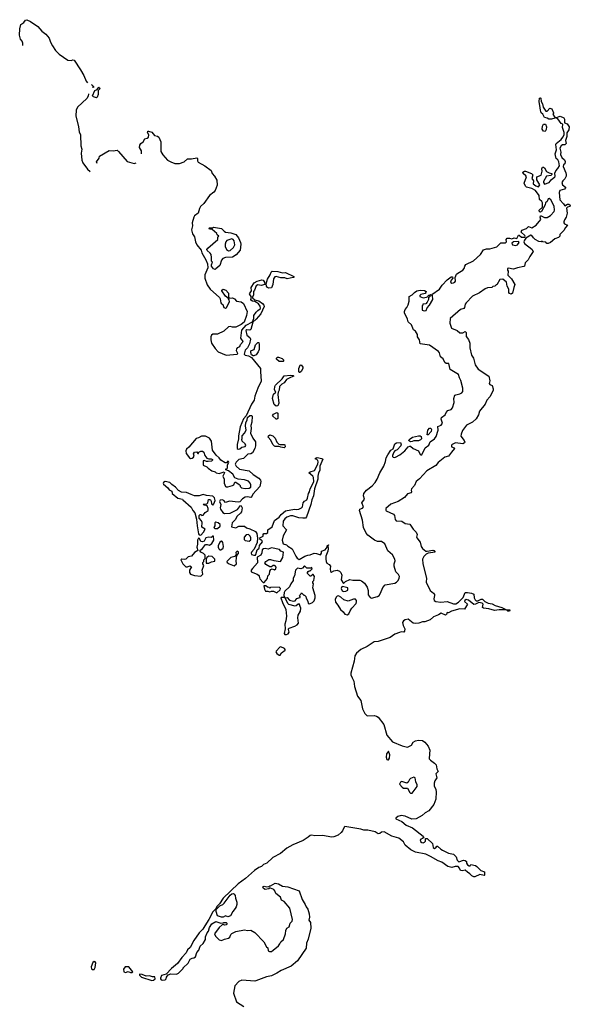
# Model space of a CAD drawing. Extents: x 2293139 to 2515392, y 824115 to 1006937.
# Tile 327 of 417: x 2430925 to 2437882, y 844713 to 857149. Entities that reach past the tile are written whole.
import ezdxf

# ---------------------------------------------------------------- set-up
doc = ezdxf.new("R2010")
doc.units = 0

msp = doc.modelspace()

# ---------------------------------------------------------------- linework, layer by layer
at = {"layer": '0CON10XD'}
for points in [[(2430964, 856825), (2430964, 856854), (2430957, 856877), (2430937, 856905), (2430925, 856955), (2430926, 857035), (2430942, 857088), (2430978, 857112), (2430997, 857143), (2431015, 857149), (2431064, 857125), (2431153, 857065), (2431204, 857004), (2431255, 856968), (2431300, 856915), (2431314, 856864), (2431338, 856818), (2431380, 856760), (2431425, 856715), (2431535, 856640), (2431575, 856633), (2431596, 856644), (2431615, 856637), (2431694, 856514), (2431734, 856445), (2431765, 856375), (2431784, 856353)], [(2431830, 856329), (2431835, 856328), (2431858, 856305), (2431860, 856295), (2431847, 856297)], [(2431895, 856164), (2431858, 856175), (2431844, 856186), (2431874, 856256), (2431905, 856268), (2431925, 856298), (2431935, 856288), (2431936, 856275), (2431919, 856255), (2431918, 856205), (2431905, 856172), (2431895, 856164)], [(2431793, 856211), (2431792, 856185), (2431773, 856155), (2431654, 856046), (2431637, 856005), (2431633, 855935), (2431669, 855795), (2431676, 855735), (2431693, 855695), (2431698, 855555), (2431709, 855515), (2431701, 855465), (2431712, 855375), (2431722, 855342), (2431782, 855262), (2431818, 855234)], [(2437611, 855891), (2437590, 855905), (2437555, 855913), (2437534, 855954), (2437514, 855975), (2437504, 856005), (2437503, 856035), (2437487, 856115), (2437495, 856158), (2437505, 856162), (2437509, 856159), (2437514, 856114), (2437530, 856085), (2437538, 856045), (2437575, 855992), (2437588, 855992), (2437625, 856030), (2437650, 856025), (2437670, 855975), (2437670, 855965), (2437660, 855955), (2437684, 855924), (2437700, 855915), (2437686, 855904), (2437645, 855894), (2437611, 855891)], [(2433910, 850395), (2433928, 850452), (2433950, 850475), (2433954, 850506), (2433992, 850555), (2433988, 850568), (2433975, 850580), (2433965, 850580), (2433960, 850605), (2434000, 850625), (2434003, 850647), (2434012, 850658), (2434045, 850660), (2434059, 850671), (2434062, 850705), (2434116, 850745), (2434147, 850823), (2434203, 850865), (2434230, 850900), (2434284, 850946), (2434397, 850967), (2434425, 850962), (2434452, 850968), (2434485, 850982), (2434498, 850995), (2434507, 851045), (2434525, 851067), (2434552, 851085), (2434563, 851105), (2434574, 851165), (2434586, 851185), (2434594, 851225), (2434630, 851285), (2434640, 851315), (2434638, 851365), (2434630, 851385), (2434580, 851425), (2434595, 851438), (2434650, 851455), (2434692, 851535), (2434697, 851565), (2434692, 851582), (2434675, 851600), (2434665, 851600), (2434665, 851610), (2434685, 851618), (2434745, 851608), (2434757, 851597), (2434718, 851512), (2434716, 851455), (2434701, 851425), (2434693, 851385), (2434694, 851345), (2434652, 851225), (2434637, 851135), (2434618, 851085), (2434606, 851024), (2434551, 850869), (2434535, 850852), (2434505, 850852), (2434453, 850857), (2434375, 850881), (2434346, 850884), (2434302, 850865), (2434274, 850846), (2434254, 850815), (2434250, 850755), (2434298, 850705), (2434255, 850630), (2434241, 850575), (2434255, 850530), (2434295, 850518), (2434315, 850498), (2434370, 850465), (2434413, 850373), (2434430, 850350), (2434455, 850332), (2434530, 850375), (2434565, 850388), (2434595, 850390), (2434645, 850410), (2434677, 850407), (2434725, 850390), (2434737, 850413), (2434740, 850435), (2434786, 850454), (2434810, 850485), (2434810, 850505), (2434828, 850518), (2434828, 850512), (2434820, 850510), (2434822, 850465), (2434817, 850437), (2434792, 850375), (2434793, 850337), (2434798, 850305), (2434808, 850285), (2434836, 850266), (2434852, 850245), (2434848, 850215), (2434851, 850181), (2434865, 850172), (2434893, 850187), (2434935, 850198), (2434965, 850184), (2434981, 850165), (2434994, 850135), (2434987, 850075), (2435015, 850030), (2435040, 850055), (2435095, 850077), (2435135, 850069), (2435225, 850070), (2435245, 850062), (2435282, 850032), (2435315, 849982), (2435330, 849940), (2435328, 849885), (2435355, 849851), (2435372, 849842), (2435445, 849862), (2435466, 849875), (2435485, 849904), (2435513, 849977), (2435545, 850011), (2435665, 850034), (2435685, 850043), (2435707, 850065), (2435722, 850095), (2435724, 850115), (2435711, 850141), (2435676, 850176), (2435658, 850248), (2435655, 850275), (2435669, 850315), (2435665, 850336), (2435635, 850389), (2435575, 850439), (2435539, 850529), (2435495, 850559), (2435445, 850558), (2435409, 850575), (2435325, 850638), (2435305, 850662), (2435271, 850735), (2435258, 850828), (2435221, 850949), (2435225, 850965), (2435255, 850978), (2435268, 850995), (2435249, 851045), (2435282, 851095), (2435269, 851135), (2435275, 851165), (2435306, 851205), (2435379, 851261), (2435418, 851302), (2435444, 851346), (2435477, 851425), (2435528, 851512), (2435549, 851569), (2435557, 851615), (2435575, 851654), (2435615, 851712), (2435645, 851730), (2435665, 851792), (2435685, 851803), (2435737, 851807), (2435745, 851780), (2435740, 851765), (2435695, 851716), (2435666, 851704), (2435652, 851688), (2435634, 851645), (2435634, 851634), (2435645, 851624), (2435655, 851620), (2435674, 851624), (2435729, 851655), (2435791, 851705), (2435835, 851753), (2435855, 851763), (2435865, 851761), (2435895, 851733), (2435964, 851704), (2435987, 851657), (2435995, 851652), (2436006, 851655), (2436050, 851740), (2436094, 851775), (2436111, 851819), (2436165, 851855), (2436187, 851885), (2436213, 851965), (2436209, 852011), (2436252, 852028), (2436268, 852052), (2436251, 852105), (2436253, 852125), (2436300, 852160), (2436315, 852190), (2436335, 852214), (2436375, 852226), (2436393, 852245), (2436417, 852313), (2436411, 852365), (2436422, 852405), (2436435, 852413), (2436488, 852422), (2436510, 852435), (2436526, 852454), (2436525, 852495), (2436501, 852591), (2436482, 852625), (2436468, 852668), (2436365, 852731), (2436347, 852805), (2436315, 852808), (2436295, 852821), (2436274, 852864), (2436242, 852892), (2436230, 852940), (2436219, 852959), (2436105, 853039), (2435987, 853057), (2435977, 853105), (2435952, 853145), (2435950, 853175), (2435928, 853215), (2435902, 853232), (2435877, 853297), (2435834, 853334), (2435826, 853365), (2435789, 853445), (2435789, 853465), (2435798, 853488), (2435819, 853515), (2435833, 853547), (2435847, 853595), (2435848, 853655), (2435886, 853674), (2435913, 853705), (2435945, 853724), (2435985, 853734), (2436039, 853729), (2436060, 853715), (2436058, 853702), (2436047, 853693), (2435995, 853678), (2435980, 853665), (2435980, 853655), (2436003, 853643), (2436025, 853638), (2436067, 853643), (2436088, 853652), (2436092, 853668), (2436105, 853670), (2436115, 853680), (2436120, 853675), (2436118, 853662), (2436090, 853635), (2436090, 853615), (2436075, 853580), (2436055, 853560), (2436020, 853555), (2436020, 853545), (2436010, 853535), (2436012, 853482), (2436035, 853472), (2436060, 853475), (2436072, 853508), (2436105, 853542), (2436147, 853615), (2436140, 853665), (2436132, 853678), (2436229, 853745), (2436264, 853796), (2436327, 853865), (2436375, 853902), (2436393, 853903), (2436398, 853885), (2436375, 853860), (2436368, 853835), (2436385, 853823), (2436405, 853824), (2436422, 853835), (2436430, 853845), (2436427, 853893), (2436446, 853935), (2436461, 853949), (2436526, 853984), (2436540, 854005), (2436548, 854035), (2436564, 854056), (2436658, 854102), (2436746, 854185), (2436787, 854243), (2436825, 854254), (2436865, 854256), (2436955, 854282), (2437005, 854330), (2437065, 854332), (2437076, 854345), (2437073, 854375), (2437085, 854388), (2437115, 854391), (2437145, 854383), (2437175, 854392), (2437205, 854387), (2437226, 854426), (2437236, 854426), (2437265, 854404), (2437306, 854404), (2437311, 854415), (2437307, 854425), (2437263, 854465), (2437271, 854489), (2437328, 854512), (2437355, 854537), (2437395, 854522), (2437450, 854555), (2437512, 854625), (2437503, 854655), (2437505, 854670), (2437515, 854672), (2437555, 854649), (2437588, 854652), (2437633, 854677), (2437678, 854725), (2437684, 854745), (2437679, 854795), (2437636, 854876), (2437615, 854890), (2437604, 854886), (2437591, 854855), (2437570, 854835), (2437565, 854812), (2437518, 854728), (2437505, 854720), (2437492, 854722), (2437490, 854745), (2437529, 854781), (2437532, 854835), (2437522, 854855), (2437495, 854880), (2437488, 854928), (2437441, 854991), (2437398, 855018), (2437330, 855035), (2437318, 855045), (2437300, 855085), (2437328, 855165), (2437319, 855179), (2437288, 855205), (2437283, 855225), (2437305, 855238), (2437317, 855237), (2437390, 855205), (2437408, 855188), (2437398, 855145), (2437418, 855115), (2437413, 855075), (2437445, 855050), (2437482, 855038), (2437497, 855065), (2437460, 855125), (2437460, 855165), (2437513, 855187), (2437528, 855235), (2437523, 855267), (2437530, 855285), (2437545, 855288), (2437555, 855280), (2437581, 855231), (2437614, 855214), (2437650, 855205), (2437650, 855195), (2437635, 855182), (2437582, 855175), (2437544, 855106), (2437543, 855093), (2437555, 855070), (2437615, 855092), (2437642, 855128), (2437688, 855165), (2437692, 855175), (2437688, 855212), (2437698, 855242), (2437725, 855268), (2437746, 855305), (2437738, 855355), (2437725, 855380), (2437705, 855398), (2437694, 855436), (2437692, 855455), (2437706, 855505), (2437698, 855575), (2437704, 855586), (2437765, 855637), (2437789, 855665), (2437804, 855695), (2437803, 855725), (2437784, 855786), (2437788, 855828), (2437765, 855838), (2437725, 855898), (2437710, 855905), (2437710, 855915), (2437755, 855932), (2437799, 855909), (2437808, 855895), (2437810, 855845), (2437844, 855834), (2437867, 855795), (2437862, 855758), (2437840, 855720), (2437839, 855675), (2437822, 855625), (2437830, 855585), (2437812, 855568), (2437785, 855567), (2437765, 855557), (2437750, 855525), (2437762, 855475), (2437758, 855445), (2437775, 855408), (2437810, 855380), (2437818, 855358), (2437815, 855330), (2437798, 855315), (2437792, 855295), (2437827, 855217), (2437831, 855195), (2437830, 855175), (2437815, 855140), (2437786, 855114), (2437776, 855094), (2437783, 855065), (2437822, 855035), (2437823, 855025), (2437811, 855009), (2437750, 854990), (2437742, 854968), (2437751, 854875), (2437798, 854825), (2437815, 854800), (2437845, 854818), (2437865, 854818), (2437882, 854805), (2437875, 854788), (2437845, 854782), (2437833, 854767), (2437842, 854705), (2437832, 854655), (2437809, 854621), (2437800, 854595), (2437800, 854585), (2437811, 854571), (2437848, 854555), (2437820, 854525), (2437800, 854485), (2437752, 854438), (2437750, 854415), (2437735, 854400), (2437685, 854382), (2437632, 854335), (2437604, 854324), (2437584, 854324), (2437575, 854340), (2437535, 854343), (2437525, 854350), (2437515, 854344), (2437485, 854348), (2437438, 854375), (2437416, 854395), (2437397, 854425), (2437385, 854429), (2437321, 854389), (2437304, 854366), (2437297, 854345), (2437302, 854322), (2437395, 854252), (2437415, 854220), (2437371, 854159), (2437351, 854115), (2437313, 854077), (2437302, 854038), (2437295, 854030), (2437215, 854017), (2437165, 854000), (2437141, 854001), (2437105, 854012), (2437090, 854005), (2437090, 853985), (2437098, 853975), (2437093, 853923), (2437138, 853878), (2437182, 853805), (2437168, 853768)], [(2437565, 855738), (2437545, 855740), (2437528, 855765), (2437530, 855805), (2437545, 855830), (2437568, 855828), (2437580, 855795), (2437579, 855761), (2437565, 855738)], [(2432466, 855456), (2432465, 855495), (2432440, 855535), (2432442, 855565), (2432456, 855585), (2432485, 855605), (2432505, 855644), (2432535, 855651), (2432552, 855665), (2432556, 855695), (2432540, 855725), (2432545, 855740), (2432555, 855742), (2432595, 855730), (2432628, 855685), (2432665, 855679), (2432685, 855665), (2432709, 855605), (2432708, 855485), (2432734, 855444), (2432795, 855375), (2432835, 855352), (2432885, 855335), (2432945, 855332), (2433002, 855355), (2433045, 855392), (2433095, 855391), (2433165, 855404), (2433172, 855395), (2433170, 855365), (2433180, 855350), (2433264, 855305), (2433345, 855245), (2433357, 855205), (2433386, 855175), (2433415, 855124), (2433422, 855058), (2433396, 854994), (2433379, 854971), (2433323, 854927), (2433251, 854829), (2433210, 854790), (2433196, 854765), (2433179, 854705), (2433135, 854673), (2433124, 854655), (2433105, 854585), (2433110, 854545), (2433097, 854495), (2433109, 854445), (2433133, 854405), (2433148, 854345), (2433165, 854304), (2433218, 854238), (2433226, 854205), (2433279, 854115), (2433300, 854065), (2433302, 854015), (2433266, 853925), (2433264, 853884), (2433295, 853800), (2433332, 853745), (2433450, 853640), (2433459, 853625), (2433465, 853574), (2433475, 853562), (2433494, 853554), (2433505, 853516), (2433525, 853506), (2433538, 853515), (2433578, 853585), (2433572, 853612), (2433560, 853630), (2433525, 853658), (2433478, 853725), (2433478, 853735), (2433495, 853746), (2433528, 853735), (2433563, 853695), (2433562, 853652), (2433572, 853632), (2433615, 853636), (2433638, 853625), (2433666, 853596), (2433725, 853587), (2433755, 853563), (2433798, 853465), (2433792, 853415), (2433762, 853328), (2433725, 853301), (2433655, 853264), (2433615, 853264), (2433584, 853274), (2433565, 853270), (2433506, 853214), (2433425, 853179), (2433364, 853176), (2433349, 853165), (2433341, 853145), (2433342, 853105), (2433351, 853065), (2433395, 852998), (2433435, 852956), (2433535, 852911), (2433675, 852923), (2433683, 852935), (2433666, 852965), (2433670, 852990), (2433682, 853008), (2433705, 853020), (2433716, 853045), (2433749, 853085), (2433721, 853125), (2433732, 853228), (2433789, 853291), (2433868, 853332), (2433884, 853375), (2433884, 853415), (2433914, 853456), (2433933, 853477), (2433964, 853496), (2433969, 853505), (2433962, 853532), (2433941, 853561), (2433918, 853578), (2433895, 853590), (2433865, 853593), (2433848, 853605), (2433844, 853615), (2433853, 853645), (2433828, 853685), (2433856, 853724), (2433852, 853765), (2433889, 853825), (2433924, 853846), (2433985, 853864), (2434001, 853861), (2434020, 853835), (2434022, 853805), (2433975, 853792), (2433935, 853801), (2433913, 853787), (2433894, 853735), (2433879, 853715), (2433879, 853675), (2433867, 853645), (2433868, 853635), (2433895, 853610), (2433945, 853599), (2433995, 853564), (2434012, 853545), (2434013, 853527), (2433973, 853435), (2433915, 853366), (2433872, 853328), (2433844, 853236), (2433835, 853228), (2433795, 853231), (2433782, 853225), (2433797, 853165), (2433834, 853134), (2433842, 853115), (2433830, 853055), (2433803, 853005), (2433776, 852975), (2433763, 852925), (2433774, 852914), (2433815, 852902), (2433853, 852883), (2433970, 852745), (2433967, 852705), (2433976, 852585), (2433934, 852495), (2433898, 852395), (2433888, 852342), (2433856, 852295), (2433785, 852145), (2433755, 852109), (2433713, 852005), (2433691, 851895), (2433690, 851855), (2433672, 851785), (2433675, 851735), (2433685, 851726), (2433705, 851729), (2433731, 851749), (2433775, 851760), (2433782, 851772), (2433775, 851793), (2433737, 851825), (2433731, 851845), (2433735, 851860), (2433738, 851892), (2433767, 851925), (2433788, 851965), (2433778, 852018), (2433782, 852058), (2433798, 852095), (2433802, 852125), (2433835, 852149), (2433855, 852150), (2433861, 852141), (2433859, 852065), (2433848, 852025), (2433851, 851985), (2433842, 851925), (2433871, 851865), (2433905, 851816), (2433904, 851765), (2433897, 851735), (2433865, 851678), (2433845, 851667), (2433809, 851661), (2433755, 851607), (2433695, 851593), (2433661, 851559), (2433650, 851535), (2433661, 851511), (2433702, 851472), (2433825, 851453), (2433876, 851406), (2433948, 851358), (2433966, 851335), (2433971, 851315), (2433958, 851252), (2433872, 851158), (2433855, 851118), (2433844, 851114), (2433805, 851122), (2433775, 851120), (2433741, 851099), (2433705, 851061), (2433685, 851056), (2433575, 851069), (2433525, 851050), (2433503, 851075), (2433485, 851086), (2433460, 851080), (2433452, 851062), (2433467, 851025), (2433459, 850985), (2433463, 850965), (2433493, 850923), (2433515, 850912), (2433585, 850916), (2433676, 850964), (2433715, 851012), (2433725, 851008), (2433736, 850984), (2433730, 850935), (2433717, 850915), (2433673, 850877), (2433648, 850832), (2433608, 850795), (2433603, 850743), (2433655, 850733), (2433695, 850751), (2433765, 850753), (2433793, 850733), (2433835, 850720), (2433906, 850686), (2433920, 850660), (2433932, 850602), (2433927, 850545), (2433890, 850460), (2433854, 850425), (2433851, 850411), (2433856, 850396), (2433885, 850387), (2433905, 850388), (2433910, 850395)], [(2431903, 855335), (2431898, 855355), (2431929, 855401), (2431935, 855425), (2432055, 855496), (2432105, 855493), (2432155, 855502), (2432176, 855486), (2432285, 855358), (2432373, 855333), (2432397, 855343)], [(2433395, 853996), (2433375, 854002), (2433350, 854035), (2433347, 854053), (2433360, 854085), (2433348, 854098), (2433350, 854145), (2433343, 854183), (2433331, 854201), (2433293, 854235), (2433291, 854245), (2433303, 854265), (2433430, 854375), (2433430, 854405), (2433440, 854415), (2433422, 854432), (2433415, 854450), (2433358, 854498), (2433322, 854505), (2433320, 854515), (2433325, 854520), (2433365, 854520), (2433375, 854530), (2433475, 854514), (2433507, 854477), (2433526, 854466), (2433595, 854459), (2433657, 854437), (2433688, 854395), (2433715, 854337), (2433719, 854315), (2433711, 854239), (2433662, 854178), (2433615, 854148), (2433525, 854144), (2433492, 854135), (2433476, 854114), (2433454, 854045), (2433405, 854002), (2433395, 853996)], [(2433565, 854230), (2433585, 854233), (2433629, 854271), (2433644, 854306), (2433636, 854355), (2433622, 854372), (2433605, 854380), (2433541, 854359), (2433530, 854345), (2433522, 854315), (2433522, 854285), (2433538, 854248), (2433565, 854230)], [(2437195, 854299), (2437215, 854304), (2437236, 854335), (2437228, 854348), (2437165, 854343), (2437143, 854325), (2437150, 854305), (2437195, 854299)], [(2434075, 853757), (2434058, 853765), (2434042, 853785), (2434040, 853815), (2434058, 853872), (2434090, 853925), (2434101, 853959), (2434115, 853972), (2434185, 853970), (2434245, 853950), (2434285, 853958), (2434390, 853905), (2434388, 853895), (2434379, 853891), (2434305, 853876), (2434275, 853889), (2434225, 853890), (2434165, 853906), (2434148, 853902), (2434132, 853878), (2434123, 853805), (2434105, 853764), (2434075, 853757)], [(2437168, 853768), (2437154, 853696), (2437135, 853684), (2437115, 853690), (2437104, 853705), (2437104, 853745), (2437086, 853785), (2437076, 853836), (2437032, 853872), (2436991, 853869), (2436955, 853800), (2436945, 853800), (2436928, 853782), (2436905, 853780), (2436892, 853768), (2436835, 853763), (2436808, 853752), (2436735, 853699), (2436645, 853658), (2436565, 853574), (2436554, 853555), (2436547, 853515), (2436538, 853502), (2436495, 853489), (2436364, 853376), (2436360, 853315), (2436381, 853251), (2436455, 853224), (2436486, 853196), (2436526, 853194), (2436555, 853210), (2436567, 853197), (2436568, 853148), (2436595, 853110), (2436612, 853062), (2436615, 853005), (2436635, 852912), (2436658, 852875), (2436682, 852792), (2436717, 852737), (2436853, 852645), (2436864, 852586), (2436856, 852555), (2436865, 852540), (2436895, 852530), (2436908, 852485), (2436908, 852465), (2436866, 852385), (2436829, 852345), (2436808, 852295), (2436734, 852205), (2436721, 852159), (2436693, 852107), (2436645, 852064), (2436570, 852030), (2436521, 851959), (2436503, 851915), (2436500, 851890), (2436543, 851835), (2436551, 851815), (2436546, 851805), (2436525, 851793), (2436430, 851805), (2436391, 851785), (2436380, 851775), (2436380, 851755), (2436415, 851742), (2436420, 851735), (2436380, 851685), (2436345, 851638), (2436295, 851625), (2436214, 851556), (2436185, 851519), (2436068, 851452), (2435975, 851350), (2435934, 851316), (2435915, 851267), (2435874, 851225), (2435871, 851205), (2435877, 851185), (2435872, 851175), (2435825, 851159), (2435786, 851115), (2435708, 851062), (2435615, 851030), (2435552, 850975), (2435550, 850955), (2435556, 850945), (2435649, 850905), (2435662, 850885), (2435671, 850835), (2435681, 850821), (2435754, 850814), (2435795, 850784), (2435855, 850778), (2435895, 850716), (2435936, 850675), (2435948, 850645), (2435940, 850615), (2435944, 850605), (2435985, 850552), (2435999, 850495), (2436015, 850471), (2436057, 850437), (2436075, 850436), (2436145, 850451), (2436160, 850445), (2436174, 850425), (2436085, 850411), (2436060, 850400), (2436030, 850370), (2436016, 850335), (2436021, 850275), (2436065, 850095), (2436061, 850045), (2436111, 849941), (2436155, 849905), (2436165, 849890), (2436168, 849875), (2436156, 849835), (2436163, 849813), (2436182, 849802), (2436245, 849791), (2436325, 849800), (2436405, 849771), (2436435, 849772), (2436468, 849792), (2436529, 849851), (2436553, 849915), (2436584, 849916), (2436635, 849906), (2436665, 849892), (2436669, 849845), (2436682, 849822), (2436695, 849811), (2436715, 849809), (2436755, 849830), (2436775, 849830), (2436802, 849802), (2436845, 849779), (2436895, 849772), (2436932, 849752), (2437016, 849726), (2437068, 849698), (2437117, 849697), (2437120, 849685), (2437115, 849680), (2437095, 849677), (2437080, 849690), (2437064, 849694), (2436985, 849694), (2436925, 849686), (2436855, 849708), (2436785, 849718), (2436771, 849725), (2436781, 849765), (2436770, 849780), (2436725, 849790), (2436685, 849766), (2436665, 849764), (2436596, 849816), (2436565, 849827), (2436548, 849815), (2436545, 849802), (2436583, 849765), (2436545, 849703), (2436485, 849708), (2436382, 849678), (2436345, 849656), (2436325, 849660), (2436320, 849635), (2436305, 849626), (2436252, 849652), (2436218, 849632), (2436155, 849609), (2436112, 849568), (2436046, 849544), (2436015, 849544), (2435970, 849525), (2435925, 849522), (2435898, 849528), (2435835, 849579), (2435795, 849571), (2435774, 849555), (2435763, 849535), (2435769, 849499), (2435790, 849455), (2435788, 849425), (2435778, 849412), (2435745, 849416), (2435725, 849411), (2435665, 849387), (2435605, 849348), (2435455, 849297), (2435405, 849292), (2435315, 849232), (2435234, 849196), (2435181, 849149), (2435161, 849115), (2435153, 849045), (2435110, 848895), (2435110, 848875), (2435128, 848838), (2435146, 848795), (2435154, 848725), (2435195, 848605), (2435235, 848549), (2435258, 848445), (2435285, 848387), (2435315, 848357), (2435405, 848359), (2435435, 848353), (2435455, 848341), (2435525, 848245), (2435564, 848114), (2435635, 848028), (2435756, 847976), (2435825, 847962), (2435875, 847984), (2435897, 848023), (2435925, 848041), (2435965, 848049), (2436015, 848043), (2436045, 848025), (2436085, 847975), (2436109, 847925), (2436102, 847875), (2436100, 847815), (2436115, 847795), (2436165, 847760), (2436186, 847736), (2436195, 847688), (2436212, 847655), (2436184, 847625), (2436197, 847575), (2436171, 847535), (2436164, 847505), (2436163, 847473), (2436184, 847424), (2436189, 847395), (2436185, 847305), (2436158, 847235), (2436094, 847156), (2436049, 847131), (2436012, 847098), (2435935, 847057), (2435880, 847050), (2435798, 847088), (2435745, 847099), (2435703, 847085), (2435680, 847065), (2435678, 847055), (2435755, 847023), (2435807, 846977), (2435890, 846940), (2436023, 846835), (2436032, 846818), (2436015, 846809), (2435995, 846798), (2435987, 846785), (2435991, 846771), (2436005, 846757), (2436025, 846754), (2436040, 846760), (2436052, 846775), (2436052, 846808), (2436075, 846806), (2436142, 846745), (2436151, 846695), (2436165, 846679), (2436185, 846688), (2436195, 846710), (2436205, 846710), (2436245, 846672), (2436269, 846659), (2436345, 846624), (2436405, 846609), (2436439, 846575), (2436454, 846534), (2436475, 846512), (2436535, 846534), (2436555, 846530), (2436572, 846515), (2436572, 846495), (2436582, 846475), (2436605, 846460), (2436618, 846462), (2436625, 846478), (2436685, 846467), (2436703, 846455), (2436752, 846402), (2436798, 846385), (2436800, 846345), (2436795, 846340), (2436738, 846352), (2436675, 846322), (2436665, 846323), (2436638, 846335), (2436613, 846363), (2436582, 846382), (2436555, 846408), (2436515, 846400), (2436494, 846404), (2436484, 846434), (2436465, 846452), (2436428, 846452), (2436385, 846441), (2436335, 846453), (2436258, 846508), (2436213, 846525), (2436115, 846578), (2436055, 846610), (2435925, 846636), (2435866, 846665), (2435795, 846724), (2435776, 846766), (2435715, 846810), (2435627, 846835), (2435532, 846892), (2435495, 846888), (2435475, 846871), (2435455, 846868), (2435415, 846892), (2435325, 846912), (2435275, 846912), (2435235, 846927), (2435035, 846958), (2435025, 846951), (2435006, 846905), (2434989, 846881), (2434949, 846851), (2434895, 846829), (2434865, 846826), (2434755, 846843), (2434655, 846841), (2434615, 846848), (2434595, 846843), (2434569, 846825), (2434506, 846784), (2434375, 846728), (2434300, 846685), (2434222, 846618), (2434123, 846567), (2434046, 846494), (2434005, 846478), (2433982, 846455), (2433945, 846439), (2433891, 846405), (2433779, 846301), (2433685, 846235), (2433498, 846055), (2433450, 845980), (2433415, 845948), (2433403, 845917), (2433365, 845879), (2433315, 845785), (2433263, 845705), (2433240, 845660), (2433195, 845614), (2433125, 845518), (2433079, 845431), (2433045, 845399), (2433028, 845362), (2432975, 845305), (2432921, 845229), (2432844, 845165), (2432778, 845092), (2432716, 845075), (2432703, 845043), (2432703, 845033), (2432713, 845023), (2432735, 845018), (2432765, 845020), (2432777, 845033), (2432780, 845055), (2432802, 845085), (2432836, 845096), (2432905, 845092), (2432930, 845105), (2432990, 845165), (2432990, 845175), (2433056, 845234), (2433078, 845285), (2433105, 845297), (2433125, 845298), (2433146, 845314), (2433162, 845368), (2433187, 845395), (2433204, 845446), (2433245, 845482), (2433273, 845533), (2433273, 845565), (2433294, 845615), (2433310, 845635), (2433322, 845685), (2433355, 845730), (2433405, 845760), (2433465, 845738), (2433495, 845740), (2433505, 845748), (2433535, 845748), (2433548, 845735), (2433535, 845718), (2433514, 845714), (2433495, 845722), (2433482, 845718), (2433446, 845684), (2433388, 845605), (2433398, 845575), (2433446, 845526), (2433475, 845520), (2433515, 845537), (2433565, 845547), (2433580, 845560), (2433592, 845595), (2433605, 845609), (2433655, 845634), (2433765, 845654), (2433805, 845646), (2433845, 845650), (2433895, 845619), (2434011, 845501), (2434045, 845440), (2434060, 845425), (2434065, 845390), (2434081, 845381), (2434105, 845382), (2434130, 845395), (2434195, 845453), (2434213, 845475), (2434225, 845502), (2434258, 845532), (2434282, 845605), (2434288, 845645), (2434302, 845675), (2434329, 845691), (2434344, 845736), (2434368, 845765), (2434372, 845785), (2434337, 845927), (2434265, 846012), (2434235, 846028), (2434222, 846065), (2434162, 846112), (2434150, 846145), (2434135, 846162), (2434095, 846180), (2434085, 846180), (2434075, 846170), (2434025, 846163), (2434004, 846174), (2433998, 846195), (2434015, 846206), (2434045, 846198), (2434075, 846200), (2434085, 846210), (2434095, 846210), (2434155, 846243), (2434195, 846233), (2434246, 846206), (2434315, 846198), (2434458, 846148), (2434493, 846035), (2434534, 845975), (2434543, 845943), (2434567, 845915), (2434585, 845855), (2434589, 845815), (2434580, 845775), (2434598, 845745), (2434605, 845675), (2434572, 845535), (2434551, 845485), (2434544, 845424), (2434435, 845264), (2434355, 845193), (2434228, 845142), (2434175, 845105), (2434105, 845073), (2434045, 845060), (2433910, 845010), (2433895, 845007), (2433731, 845019), (2433695, 845001), (2433643, 844947), (2433627, 844855), (2433666, 844746), (2433757, 844687)], [(2433885, 852904), (2433874, 852904), (2433855, 852918), (2433844, 852945), (2433847, 852965), (2433855, 852973), (2433890, 852985), (2433906, 853044), (2433935, 853070), (2433945, 853070), (2433951, 853045), (2433950, 852985), (2433940, 852955), (2433912, 852915), (2433885, 852904)], [(2434255, 852832), (2434203, 852833), (2434172, 852862), (2434170, 852875), (2434183, 852887), (2434195, 852888), (2434241, 852871), (2434258, 852855), (2434260, 852835), (2434255, 852832)], [(2434465, 852692), (2434455, 852692), (2434451, 852701), (2434454, 852745), (2434468, 852785), (2434482, 852792), (2434502, 852762), (2434502, 852745), (2434482, 852705), (2434465, 852692)], [(2434165, 852270), (2434140, 852290), (2434119, 852365), (2434132, 852418), (2434160, 852445), (2434144, 852475), (2434148, 852515), (2434158, 852535), (2434240, 852615), (2434265, 852652), (2434345, 852660), (2434380, 852655), (2434390, 852645), (2434345, 852632), (2434298, 852605), (2434266, 852564), (2434238, 852545), (2434210, 852515), (2434202, 852468), (2434190, 852445), (2434188, 852415), (2434198, 852305), (2434185, 852272), (2434165, 852270)], [(2434175, 852102), (2434164, 852104), (2434120, 852145), (2434132, 852165), (2434175, 852190), (2434185, 852180), (2434189, 852135), (2434186, 852114), (2434175, 852102)], [(2434265, 851740), (2434225, 851748), (2434205, 851758), (2434155, 851758), (2434144, 851764), (2434125, 851782), (2434097, 851837), (2434067, 851875), (2434069, 851895), (2434085, 851904), (2434125, 851893), (2434154, 851864), (2434173, 851813), (2434199, 851789), (2434215, 851782), (2434265, 851782), (2434275, 851778), (2434279, 851755), (2434265, 851740)], [(2436085, 851904), (2436072, 851905), (2436084, 851965), (2436105, 851989), (2436122, 851992), (2436130, 851975), (2436125, 851948), (2436085, 851904)], [(2433775, 851228), (2433825, 851233), (2433844, 851246), (2433846, 851274), (2433837, 851295), (2433815, 851319), (2433765, 851339), (2433685, 851347), (2433644, 851364), (2433619, 851409), (2433565, 851450), (2433532, 851462), (2433532, 851478), (2433545, 851480), (2433552, 851488), (2433553, 851525), (2433566, 851555), (2433565, 851570), (2433555, 851572), (2433538, 851552), (2433523, 851553), (2433467, 851587), (2433447, 851615), (2433409, 851649), (2433363, 851713), (2433348, 851825), (2433325, 851864), (2433275, 851888), (2433245, 851891), (2433222, 851888), (2433185, 851868), (2433155, 851860), (2433061, 851749), (2433033, 851725), (2433024, 851704), (2433029, 851669), (2433072, 851615), (2433085, 851608), (2433105, 851610), (2433122, 851625), (2433128, 851635), (2433123, 851665), (2433135, 851687), (2433165, 851690), (2433175, 851670), (2433185, 851672), (2433190, 851685), (2433215, 851700), (2433235, 851699), (2433254, 851685), (2433264, 851644), (2433292, 851612), (2433315, 851603), (2433345, 851602), (2433360, 851595), (2433360, 851585), (2433350, 851575), (2433305, 851569), (2433285, 851570), (2433255, 851582), (2433242, 851578), (2433245, 851523), (2433290, 851500), (2433305, 851484), (2433355, 851450), (2433395, 851440), (2433410, 851425), (2433445, 851419), (2433508, 851438), (2433512, 851425), (2433491, 851385), (2433509, 851345), (2433511, 851295), (2433524, 851254), (2433535, 851247), (2433555, 851247), (2433614, 851266), (2433630, 851275), (2433644, 851306), (2433655, 851310), (2433699, 851279), (2433710, 851265), (2433710, 851255), (2433728, 851238), (2433775, 851228)], [(2435865, 851819), (2435840, 851835), (2435858, 851855), (2435888, 851875), (2435965, 851894), (2435985, 851893), (2435996, 851886), (2436001, 851855), (2435989, 851841), (2435965, 851832), (2435905, 851832), (2435885, 851822), (2435865, 851819)], [(2433215, 850639), (2433248, 850675), (2433270, 850715), (2433225, 850740), (2433230, 850800), (2433221, 850821), (2433192, 850855), (2433194, 850885), (2433205, 850900), (2433215, 850900), (2433228, 850888), (2433245, 850890), (2433267, 850923), (2433305, 850950), (2433307, 850975), (2433295, 851010), (2433255, 851018), (2433248, 851025), (2433250, 851035), (2433285, 851030), (2433302, 851048), (2433313, 851087), (2433325, 851090), (2433338, 851085), (2433346, 851066), (2433347, 851035), (2433365, 851018), (2433380, 851035), (2433396, 851075), (2433385, 851108), (2433365, 851132), (2433285, 851138), (2433245, 851151), (2433195, 851136), (2433135, 851137), (2433091, 851151), (2433035, 851179), (2432970, 851180), (2432931, 851201), (2432892, 851245), (2432848, 851278), (2432824, 851305), (2432765, 851316), (2432743, 851305), (2432737, 851295), (2432742, 851282), (2432798, 851235), (2432812, 851212), (2432846, 851196), (2432852, 851165), (2432924, 851105), (2432982, 851092), (2432988, 851085), (2433094, 850994), (2433115, 850950), (2433140, 850920), (2433161, 850841), (2433166, 850755), (2433186, 850656), (2433195, 850641), (2433215, 850639)], [(2433393, 850723), (2433425, 850723), (2433457, 850753), (2433459, 850775), (2433435, 850796), (2433405, 850801), (2433393, 850795), (2433392, 850758), (2433380, 850735), (2433393, 850723)], [(2433215, 850122), (2433241, 850145), (2433232, 850195), (2433252, 850255), (2433240, 850275), (2433240, 850295), (2433250, 850305), (2433250, 850325), (2433270, 850345), (2433270, 850385), (2433248, 850408), (2433214, 850424), (2433200, 850445), (2433235, 850472), (2433275, 850520), (2433295, 850522), (2433325, 850513), (2433352, 850535), (2433380, 850575), (2433375, 850627), (2433360, 850625), (2433345, 850610), (2433315, 850612), (2433276, 850604), (2433256, 850564), (2433235, 850554), (2433215, 850560), (2433198, 850598), (2433185, 850601), (2433170, 850575), (2433173, 850525), (2433162, 850485), (2433178, 850445), (2433135, 850418), (2433096, 850374), (2433054, 850365), (2433023, 850337), (2433005, 850331), (2432975, 850337), (2432963, 850327), (2432985, 850277), (2433025, 850240), (2433045, 850238), (2433075, 850252), (2433097, 850237), (2433069, 850195), (2433070, 850165), (2433084, 850145), (2433135, 850128), (2433215, 850122)], [(2433465, 850452), (2433498, 850475), (2433500, 850495), (2433492, 850545), (2433485, 850560), (2433475, 850562), (2433455, 850550), (2433432, 850505), (2433432, 850485), (2433442, 850465), (2433454, 850454), (2433465, 850452)], [(2433825, 850562), (2433845, 850580), (2433846, 850605), (2433838, 850625), (2433815, 850646), (2433785, 850641), (2433761, 850615), (2433760, 850585), (2433775, 850570), (2433825, 850562)], [(2433635, 850251), (2433666, 850275), (2433662, 850315), (2433668, 850382), (2433690, 850405), (2433690, 850425), (2433675, 850438), (2433655, 850420), (2433660, 850395), (2433643, 850367), (2433592, 850355), (2433541, 850305), (2433546, 850295), (2433573, 850275), (2433635, 850251)], [(2434015, 850040), (2434055, 850090), (2434060, 850125), (2434080, 850145), (2434088, 850185), (2434097, 850203), (2434115, 850212), (2434145, 850200), (2434160, 850215), (2434167, 850235), (2434155, 850252), (2434144, 850256), (2434130, 850255), (2434105, 850238), (2434088, 850238), (2434036, 850266), (2434023, 850287), (2434034, 850306), (2434075, 850332), (2434095, 850332), (2434135, 850317), (2434220, 850305), (2434250, 850355), (2434260, 850425), (2434225, 850438), (2434207, 850457), (2434105, 850477), (2434065, 850462), (2434025, 850469), (2434004, 850466), (2433990, 850455), (2433984, 850415), (2433972, 850388), (2433928, 850362), (2433932, 850288), (2433865, 850217), (2433852, 850195), (2433850, 850175), (2433925, 850147), (2433943, 850133), (2433952, 850122), (2433960, 850085), (2434002, 850042), (2434015, 850040)], [(2433315, 850284), (2433348, 850302), (2433390, 850310), (2433392, 850335), (2433358, 850368), (2433316, 850374), (2433292, 850358), (2433280, 850335), (2433280, 850285), (2433315, 850284)], [(2434295, 849384), (2434316, 849394), (2434332, 849415), (2434320, 849445), (2434320, 849455), (2434330, 849465), (2434402, 849488), (2434433, 849507), (2434450, 849525), (2434438, 849595), (2434443, 849627), (2434472, 849678), (2434477, 849715), (2434455, 849770), (2434442, 849768), (2434420, 849745), (2434405, 849740), (2434325, 849762), (2434312, 849775), (2434280, 849845), (2434305, 849850), (2434335, 849818), (2434387, 849803), (2434405, 849810), (2434420, 849825), (2434425, 849840), (2434468, 849852), (2434470, 849865), (2434460, 849875), (2434478, 849892), (2434485, 849910), (2434515, 849880), (2434525, 849880), (2434540, 849865), (2434543, 849843), (2434567, 849807), (2434570, 849775), (2434587, 849773), (2434625, 849790), (2434645, 849810), (2434657, 849847), (2434658, 849875), (2434628, 849975), (2434638, 850025), (2434630, 850035), (2434630, 850055), (2434642, 850068), (2434652, 850115), (2434635, 850140), (2434625, 850140), (2434605, 850120), (2434595, 850120), (2434563, 850153), (2434563, 850167), (2434572, 850178), (2434585, 850190), (2434595, 850190), (2434620, 850215), (2434615, 850230), (2434605, 850220), (2434555, 850220), (2434525, 850250), (2434498, 850222), (2434477, 850213), (2434435, 850220), (2434412, 850195), (2434397, 850123), (2434382, 850095), (2434380, 850065), (2434350, 850025), (2434333, 849987), (2434277, 849933), (2434268, 849915), (2434262, 849875), (2434270, 849855), (2434262, 849852), (2434228, 849852), (2434223, 849845), (2434245, 849786), (2434289, 849699), (2434298, 849615), (2434290, 849555), (2434276, 849515), (2434280, 849455), (2434269, 849395), (2434274, 849384), (2434295, 849384)], [(2434175, 849910), (2434215, 849950), (2434220, 849965), (2434205, 849983), (2434095, 849978), (2434085, 849970), (2434077, 849977), (2434055, 849980), (2434035, 850000), (2434012, 849998), (2434018, 849955), (2434033, 849933), (2434062, 849932), (2434085, 849922), (2434108, 849932), (2434133, 849933), (2434175, 849910)], [(2435015, 849928), (2435045, 849932), (2435070, 849945), (2435070, 849975), (2435005, 849990), (2434995, 849988), (2434988, 849965), (2435002, 849935), (2435015, 849928)], [(2435065, 849634), (2435083, 849645), (2435099, 849681), (2435123, 849717), (2435175, 849774), (2435183, 849795), (2435182, 849815), (2435169, 849829), (2435145, 849830), (2435075, 849807), (2435022, 849822), (2434985, 849856), (2434955, 849873), (2434935, 849870), (2434923, 849855), (2434913, 849825), (2434914, 849794), (2434946, 849756), (2434978, 849698), (2435012, 849672), (2435032, 849642), (2435065, 849634)], [(2434215, 849122), (2434235, 849152), (2434280, 849185), (2434280, 849195), (2434270, 849205), (2434225, 849228), (2434212, 849225), (2434165, 849175), (2434162, 849165), (2434175, 849145), (2434205, 849123), (2434215, 849122)], [(2435575, 847799), (2435585, 847802), (2435597, 847823), (2435603, 847865), (2435585, 847910), (2435559, 847875), (2435555, 847835), (2435565, 847806), (2435575, 847799)], [(2435885, 847378), (2435946, 847465), (2435947, 847485), (2435930, 847525), (2435922, 847575), (2435905, 847580), (2435865, 847565), (2435849, 847551), (2435832, 847518), (2435815, 847507), (2435755, 847529), (2435735, 847519), (2435726, 847495), (2435756, 847455), (2435775, 847444), (2435824, 847444), (2435855, 847390), (2435865, 847380), (2435885, 847378)], [(2433475, 845812), (2433425, 845830), (2433406, 845885), (2433409, 845911), (2433453, 845957), (2433493, 845975), (2433510, 845990), (2433585, 846092), (2433605, 846108), (2433625, 846111), (2433637, 846105), (2433648, 846088), (2433651, 846055), (2433668, 846005), (2433669, 845975), (2433661, 845945), (2433649, 845921), (2433618, 845885), (2433588, 845832), (2433555, 845818), (2433525, 845829), (2433495, 845813), (2433475, 845812)], [(2431841, 845151), (2431865, 845154), (2431881, 845179), (2431886, 845235), (2431880, 845250), (2431865, 845254), (2431849, 845241), (2431828, 845185), (2431833, 845163), (2431841, 845151)], [(2432345, 845113), (2432357, 845125), (2432304, 845185), (2432260, 845185), (2432238, 845155), (2432242, 845125), (2432264, 845114), (2432295, 845127), (2432325, 845113), (2432345, 845113)], [(2432595, 845013), (2432615, 845018), (2432636, 845034), (2432635, 845060), (2432605, 845060), (2432565, 845074), (2432525, 845070), (2432475, 845091), (2432438, 845092), (2432439, 845079), (2432464, 845054), (2432595, 845013)]]:
    msp.add_lwpolyline(points, dxfattribs=at)

doc.saveas('drawing.dxf')
